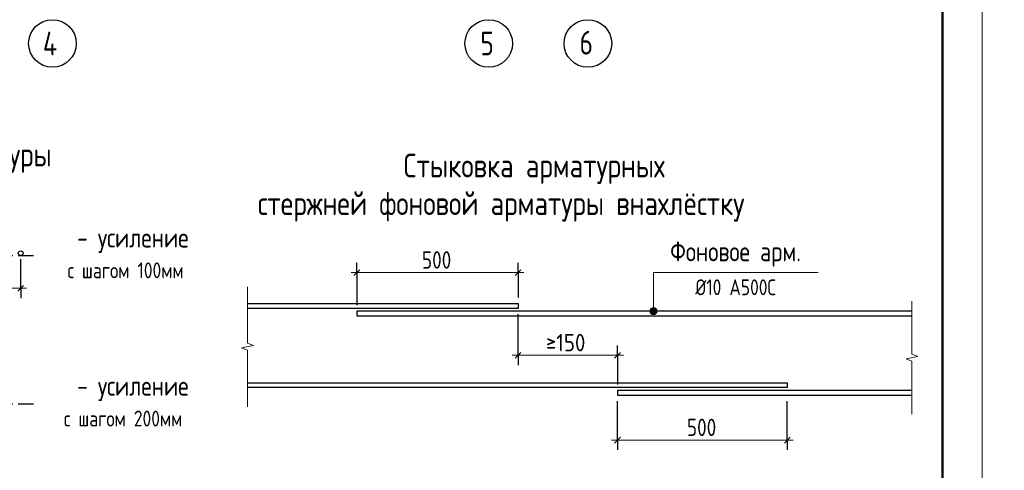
# Model space of a CAD drawing. Header units: millimetres. Extents: x 40580 to 1168286, y -220995 to 81020.
# Tile 400 of 419: x 1070534 to 1082945, y -112612 to -106928. Entities that reach past the tile are written whole.
import ezdxf

# ---------------------------------------------------------------- set-up
doc = ezdxf.new("R2010")
doc.units = ezdxf.units.MM
doc.linetypes.add('______2', pattern=[270, 200, -70])
doc.linetypes.add('CENTER', pattern=[2, 1.25, -0.25, 0.25, -0.25])
for name, color, linetype, lineweight in [('Standard', 7, 'Continuous', 25), ('ОСИ', 7, 'CENTER', 15), ('Примечания', 7, 'Continuous', 13)]:
    doc.layers.add(name, color=color, linetype=linetype, lineweight=lineweight)
doc.styles.add('GOST 2.304', font='isocpeur.ttf', dxfattribs={"width": 0.8})
doc.styles.add('GOST 2.304-81', font='txt')
doc.styles.add('ISOCPEUR', font='isocpeur.ttf')

msp = doc.modelspace()

# ---------------------------------------------------------------- hatches: boundary and pattern name
at = {"layer": 'Примечания', "linetype": 'Continuous', "lineweight": 13, "transparency": 33554687}
for points in [[(1078477.7, -110604.1), (1078567.7, -110604.1), (1078561.4, -110581.6)], [(1078477.7, -110604.1), (1078561.4, -110581.6), (1078484, -110581.6)], [(1078484, -110581.6), (1078561.4, -110581.6), (1078545.2, -110565.4)], [(1078484, -110581.6), (1078545.2, -110565.4), (1078500.2, -110565.4)], [(1078500.2, -110565.4), (1078545.2, -110565.4), (1078522.7, -110559.1)], [(1078484, -110626.6), (1078567.7, -110604.1), (1078477.7, -110604.1)], [(1078484, -110626.6), (1078561.4, -110626.6), (1078567.7, -110604.1)], [(1078500.2, -110642.8), (1078561.4, -110626.6), (1078484, -110626.6)], [(1078500.2, -110642.8), (1078545.2, -110642.8), (1078561.4, -110626.6)], [(1078545.2, -110642.8), (1078500.2, -110642.8), (1078522.7, -110649.1)]]:
    msp.add_hatch(color=7, dxfattribs=at).paths.add_polyline_path(points)

# ---------------------------------------------------------------- linework, layer by layer
at = {"layer": 'Standard', "color": 7, "linetype": 'Continuous', "lineweight": 13, "transparency": 33554687}
for points in [[(1061668.3, -128368.4), (1082668.3, -128368.4), (1082668.3, -98668.4), (1061668.3, -98668.4), (1061668.3, -128368.4)], [(1082668.3, -128368.4), (1103668.3, -128368.4), (1103668.3, -98668.4), (1082668.3, -98668.4), (1082668.3, -128368.4)]]:
    msp.add_lwpolyline(points, close=True, dxfattribs=at)
at = {"layer": 'Standard', "color": 7, "linetype": 'Continuous', "lineweight": 50, "transparency": 33554687}
msp.add_lwpolyline([(1063668.3, -99168.4), (1082168.3, -99168.4), (1082168.3, -127868.4), (1063668.3, -127868.4), (1063668.3, -99168.4)], close=True, dxfattribs=at)
at = {"layer": 'ОСИ', "color": 7, "linetype": 'Continuous', "lineweight": -3, "transparency": 33554687}
for centre in [(1070946, -107227.8), (1076446, -107227.8), (1077695.9, -107227.8)]:
    msp.add_circle(centre, 300, dxfattribs=at)
at = {"layer": 'Примечания', "color": 8, "linetype": '______2', "lineweight": -3, "true_color": 0x737373, "transparency": 33554687}
for p, q in [((1066196.1, -109903.7), (1070706.1, -109903.7)), ((1066196.1, -111773.1), (1070706.1, -111773.1))]:
    msp.add_line(p, q, dxfattribs=at)
at = {"layer": 'Примечания', "color": 253, "linetype": 'Continuous', "lineweight": -3, "true_color": 0xa0a0a0, "transparency": 33554687}
for p, q in [((1070546.1, -110316.2), (1070546.1, -109948.7)), ((1074785.2, -110118.5), (1074785.2, -109993.5)), ((1076815.2, -110118.5), (1076815.2, -109993.5)), ((1070546.1, -110316.2), (1070546.1, -110191.2)), ((1074785.2, -110118.5), (1074785.2, -110243.5)), ((1074785.2, -110118.5), (1074785.2, -110529.1)), ((1076815.2, -110118.5), (1076815.2, -110243.5)), ((1076815.2, -110118.5), (1076815.2, -110434.1)), ((1070546.1, -110316.2), (1070546.1, -110441.2)), ((1076815.2, -111161.3), (1076815.2, -110644.1)), ((1076815.2, -111161.3), (1076815.2, -111036.3)), ((1078070.2, -111161.3), (1078070.2, -111036.3)), ((1076815.2, -111161.3), (1076815.2, -111286.3)), ((1078070.2, -111161.3), (1078070.2, -111286.3)), ((1078070.2, -111161.3), (1078070.2, -111529.1)), ((1078070.2, -112230.3), (1078070.2, -111739.1)), ((1080210.2, -112230.3), (1080210.2, -111739.1)), ((1078070.2, -112230.3), (1078070.2, -112105.3)), ((1080210.2, -112230.3), (1080210.2, -112105.3)), ((1078070.2, -112230.3), (1078070.2, -112355.3)), ((1080210.2, -112230.3), (1080210.2, -112355.3))]:
    msp.add_line(p, q, dxfattribs=at)
at = {"layer": 'Примечания', "color": 7, "linetype": 'Continuous', "lineweight": 25, "transparency": 33554687}
for p, q in [((1074747.7, -110156), (1074822.7, -110081)), ((1076777.7, -110156), (1076852.7, -110081)), ((1070508.6, -110353.7), (1070583.6, -110278.7)), ((1076777.7, -111198.8), (1076852.7, -111123.8)), ((1078032.7, -111198.8), (1078107.7, -111123.8)), ((1078032.7, -112267.8), (1078107.7, -112192.8)), ((1080172.7, -112267.8), (1080247.7, -112192.8))]:
    msp.add_line(p, q, dxfattribs=at)
at = {"layer": 'Примечания', "color": 7, "linetype": 'Continuous', "lineweight": 13, "transparency": 33554687}
for p, q in [((1074785.2, -110118.5), (1074710.2, -110118.5)), ((1074785.2, -110118.5), (1076815.2, -110118.5)), ((1076815.2, -110118.5), (1076890.2, -110118.5)), ((1069546.1, -110316.2), (1070546.1, -110316.2)), ((1070546.1, -110316.2), (1070621.1, -110316.2)), ((1073403.8, -110296.6), (1073403.8, -111007.5)), ((1078522.7, -110559.1), (1078522.7, -110559.1)), ((1081781.3, -110476.6), (1081781.3, -111147.5)), ((1078477.7, -110604.1), (1078477.7, -110604.1)), ((1078522.7, -110649.1), (1078522.7, -110649.1)), ((1078567.7, -110604.1), (1078567.7, -110604.1)), ((1073478.8, -111037.7), (1073328.8, -111068)), ((1073328.8, -111068), (1073403.8, -111098.2)), ((1073403.8, -111007.5), (1073478.8, -111037.7)), ((1073403.8, -111098.2), (1073403.8, -111809.1)), ((1076815.2, -111161.3), (1076740.2, -111161.3)), ((1076815.2, -111161.3), (1078070.2, -111161.3)), ((1078070.2, -111161.3), (1078145.2, -111161.3)), ((1081856.3, -111176.1), (1081706.3, -111204.6)), ((1081706.3, -111204.6), (1081781.3, -111233.2)), ((1081781.3, -111147.5), (1081856.3, -111176.1)), ((1081781.3, -111233.2), (1081781.3, -111904.1)), ((1073403.8, -111809.1), (1073403.8, -111809.1)), ((1081781.3, -111904.1), (1081781.3, -111904.1)), ((1078070.2, -112230.3), (1077995.2, -112230.3)), ((1078070.2, -112230.3), (1080210.2, -112230.3)), ((1080210.2, -112230.3), (1080285.2, -112230.3))]:
    msp.add_line(p, q, dxfattribs=at)
msp.add_lwpolyline([(1078522.7, -110604.1), (1078522.7, -110118.5), (1080600.2, -110118.5)], dxfattribs=at)
at = {"layer": 'Примечания', "color": 7, "linetype": 'Continuous', "lineweight": 25, "transparency": 33554687}
for points in [[(1073403.8, -110509.1), (1076815.2, -110509.1), (1076815.2, -110569.1), (1073403.8, -110569.1)], [(1081781.3, -110604.1), (1074785.2, -110604.1), (1074785.2, -110664.1), (1081781.3, -110664.1)], [(1073403.8, -111509.1), (1080210.2, -111509.1), (1080210.2, -111569.1), (1073403.8, -111569.1)], [(1081781.3, -111604.1), (1078070.2, -111604.1), (1078070.2, -111664.1), (1081781.3, -111664.1)]]:
    msp.add_lwpolyline(points, dxfattribs=at)
at = {"layer": 'Примечания', "color": 7, "linetype": 'Continuous', "lineweight": -3, "transparency": 33554687}
msp.add_circle((1070546.1, -109873.7), 30, dxfattribs=at)
at = {"layer": 'Примечания', "color": 7, "linetype": 'Continuous', "lineweight": 13, "transparency": 33554687}
msp.add_circle((1078522.7, -110604.1), 45, dxfattribs=at)

# ---------------------------------------------------------------- texts
at = {"layer": 'ОСИ', "color": 7, "linetype": 'Continuous', "lineweight": 25, "transparency": 33554687, "char_height": 300, "attachment_point": 7, "style": 'ISOCPEUR'}
for s, insert, width in [('\\W0.80;4', (1070826, -107377.8), 359.83), ('\\W0.78;5', (1076341, -107377.8), 326.834), ('\\W0.78;6', (1077590.9, -107367.8), 326.853)]:
    msp.add_mtext(s, dxfattribs=dict(at, insert=insert, width=width))
at = {"layer": 'Примечания', "color": 7, "linetype": 'Continuous', "lineweight": 50, "transparency": 33554687, "char_height": 300, "attachment_point": 7, "style": 'GOST 2.304-81'}
for s, insert, width in [('Схема\\~раскладки\\~стержней', (1066070.9, -108366.1), 6428.76), ('фоновой\\~и\\~дополнительной\\~арматуры', (1065064.9, -108859.7), 6865.692), ('Стыковка\\~арматурных', (1075373.6, -108999.3), 5309.467), ('стержней\\~фоновой\\~арматуры\\~внахлёстку', (1073534.6, -109474.4), 6502.979)]:
    msp.add_mtext(s, dxfattribs=dict(at, insert=insert, width=width))
at = {"layer": 'Примечания', "color": 7, "linetype": 'Continuous', "lineweight": 25, "transparency": 33554687, "attachment_point": 7, "style": 'GOST 2.304'}
for s, insert, char_height, width in [('-\\~усиление', (1071256.5, -109869.6), 250, 1510.803), ('Фоновое\\~арм.', (1078733.5, -110043.5), 250, 1812.592), ('500', (1075604.7, -110068.5), 220, 516.39), ('с\\~шагом\\~100мм', (1071135.7, -110189.5), 200, 1606.262), ('Ø10\\~А500С', (1079050.2, -110403.5), 200, 1153.955), ('\\W0.87;≥150', (1077167.7, -111111.3), 220, 667.622), ('-\\~усиление', (1071256.5, -111739), 250, 1510.803), ('с\\~шагом\\~200мм', (1071089.9, -112059), 200, 1648.883), ('500', (1078944.7, -112180.3), 220, 516.396)]:
    msp.add_mtext(s, dxfattribs=dict(at, insert=insert, char_height=char_height, width=width))

doc.saveas('drawing.dxf')
